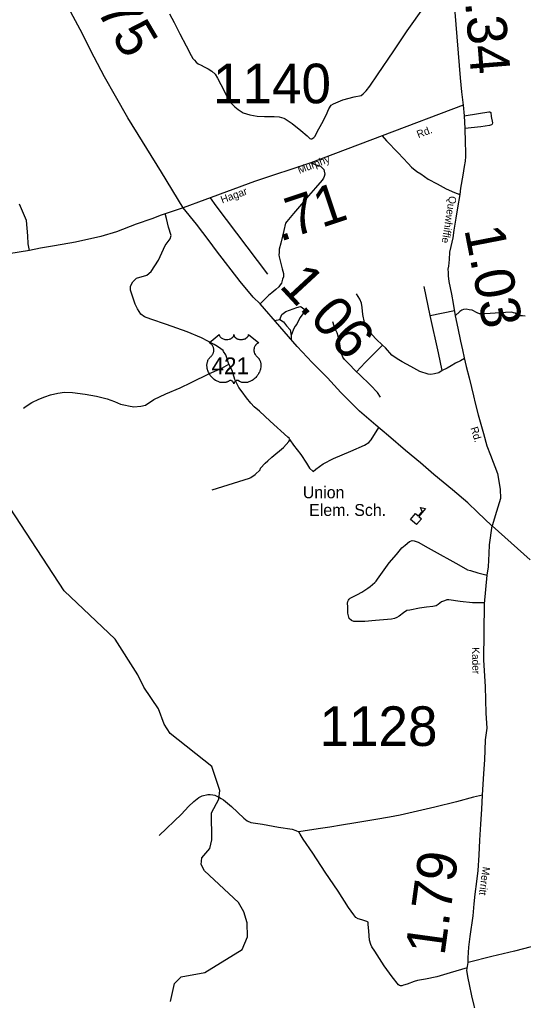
# Model space of a CAD drawing. Extents: x 2093524 to 2270757, y 289120 to 570408.
# Drawn here: x 2222126 to 2228477, y 386333 to 398711 of the extents above; entities that cross this region are included whole.
import ezdxf

# ---------------------------------------------------------------- set-up
doc = ezdxf.new("R2010")
doc.units = 0
for name, color, linetype in [('Exist Cultural Educational Facility Elementary CELL', 7, 'Continuous'), ('Exist Hydrographic Creek Single Shore', 7, 'Continuous'), ('Exist Road Non-System Type 51', 7, 'Continuous'), ('Exist Road Primary US Attributed', 7, 'Continuous'), ('Exist Road Primary US Mileage Hundredths English Label', 7, 'Continuous'), ('Exist Road Primary US Shield CELL', 7, 'Continuous'), ('Exist Road Primary US Shield Number Label', 7, 'Continuous'), ('Exist Road Secondary Mileage Hundredths English Label', 7, 'Continuous'), ('Exist Road Secondary Type 51 Attributed', 7, 'Continuous'), ('Exist Road Secondary Type 51 Label', 7, 'Continuous'), ('Exist Road Secondary Type 51 Number Label', 7, 'Continuous')]:
    doc.layers.add(name, color=color, linetype=linetype)

msp = doc.modelspace()

# ---------------------------------------------------------------- linework, layer by layer
at = {"layer": 'Exist Cultural Educational Facility Elementary CELL'}
msp.add_lwpolyline([(2227053, 392404), (2227117, 392478), (2227152, 392448), (2227201, 392505), (2227181, 392554), (2227243, 392540), (2227159, 392442), (2227194, 392412), (2227130, 392338)], close=True, dxfattribs=at)
at = {"layer": 'Exist Hydrographic Creek Single Shore'}
msp.add_lwpolyline([(2224029, 386321), (2224078, 386547), (2224161, 386630), (2224460, 386683), (2224933, 386976), (2224998, 387135), (2224997, 387312), (2224954, 387451), (2224887, 387567), (2224459, 387966), (2224417, 388049), (2224425, 388131), (2224524, 388250), (2224548, 388358), (2224546, 388699), (2224636, 388874), (2224652, 388982), (2224550, 389283), (2224023, 389703), (2223947, 389819), (2223879, 390011), (2223694, 390284), (2223618, 390442), (2223331, 390891), (2222686, 391501), (2221726, 392970)], dxfattribs=at)
at = {"layer": 'Exist Road Non-System Type 51'}
msp.add_line((2227302, 394975), (2227608, 395040), dxfattribs=at)
for points in [[(2224014, 398784), (2224074, 398675), (2224145, 398533), (2224226, 398380), (2224287, 398257), (2224309, 398219), (2224330, 398197), (2224352, 398173), (2224376, 398151), (2224414, 398134), (2224452, 398116), (2224502, 398088), (2224550, 398061), (2224592, 398021), (2224623, 397973), (2224665, 397893), (2224708, 397802), (2224745, 397724), (2224793, 397658), (2224839, 397609), (2224883, 397577), (2224908, 397559), (2224944, 397536), (2225030, 397508), (2225122, 397494), (2225212, 397487), (2225336, 397488), (2225397, 397483), (2225457, 397467), (2225474, 397459), (2225564, 397398), (2225673, 397311), (2225753, 397244), (2225784, 397212), (2225798, 397206), (2225810, 397208), (2225823, 397214), (2225837, 397224), (2225853, 397240), (2225879, 397295), (2225938, 397399), (2225989, 397505), (2226026, 397586), (2226056, 397630), (2226084, 397650), (2226144, 397674), (2226201, 397699), (2226343, 397738), (2226431, 397755), (2226457, 397773), (2226476, 397791), (2226497, 397811), (2226542, 397872), (2226639, 398013), (2226844, 398318), (2227014, 398569), (2227229, 398877)], [(2227730, 397498), (2227912, 397527), (2228042, 397548), (2228056, 397546), (2228066, 397538), (2228072, 397490), (2228087, 397407), (2228083, 397392), (2228077, 397382), (2228049, 397376), (2227940, 397357), (2227738, 397338)], [(2226695, 397245), (2226753, 397182), (2226900, 397029), (2227026, 396896), (2227068, 396850), (2227136, 396795), (2227185, 396764), (2227279, 396696), (2227392, 396639), (2227506, 396574), (2227608, 396531), (2227675, 396502)], [(2225798, 396904), (2225866, 396877), (2225918, 396861), (2225961, 396821), (2225965, 396800), (2225973, 396759), (2225965, 396729), (2225956, 396710), (2225940, 396683), (2225857, 396589), (2225770, 396488), (2225680, 396383), (2225581, 396263), (2225516, 396188), (2225494, 396164), (2225478, 396140), (2225459, 396050), (2225421, 395889), (2225399, 395813), (2225398, 395773), (2225396, 395743), (2225400, 395715), (2225421, 395634), (2225435, 395566), (2225452, 395508), (2225452, 395466), (2225442, 395434), (2225427, 395386), (2225411, 395362), (2225395, 395338), (2225355, 395303), (2225306, 395261), (2225266, 395231), (2225157, 395124)], [(2224529, 396461), (2224599, 396360), (2225251, 395497)], [(2222252, 395798), (2222233, 395882), (2222231, 395982), (2222214, 396176), (2222125, 396381)], [(2224763, 394363), (2224724, 394482), (2224697, 394522), (2224694, 394536), (2224661, 394554), (2224622, 394587), (2224578, 394609), (2224421, 394693), (2224240, 394772), (2223976, 394864), (2223779, 394930), (2223700, 394960), (2223653, 394993), (2223614, 395059), (2223584, 395121), (2223522, 395296), (2223522, 395345), (2223555, 395401), (2223601, 395447), (2223729, 395484), (2223785, 395530), (2223877, 395675), (2223963, 395859), (2224026, 395945), (2224035, 395985), (2224003, 396093), (2223976, 396202), (2223963, 396262)], [(2227735, 394432), (2227685, 394405), (2227623, 394373), (2227567, 394341), (2227516, 394311), (2227455, 394282), (2227412, 394255), (2227356, 394239), (2227310, 394234), (2227276, 394236), (2227171, 394268), (2227059, 394333), (2226949, 394392), (2226885, 394429), (2226821, 394477), (2226741, 394568), (2226701, 394603), (2226623, 394678), (2226569, 394734), (2226537, 394777), (2226505, 394831), (2226476, 394889), (2226454, 394991), (2226446, 395079), (2226436, 395133), (2226417, 395181), (2226374, 395248)], [(2227455, 394282), (2227409, 394507), (2227302, 394975), (2227225, 395342)], [(2225406, 394927), (2225432, 394989), (2225481, 395029), (2225530, 395042), (2225573, 395062), (2225623, 395078), (2225669, 395092), (2225688, 395078), (2225712, 395055), (2225712, 395019), (2225659, 394947), (2225623, 394868), (2225596, 394838), (2225573, 394792), (2225548, 394726)], [(2228499, 394969), (2228466, 394972), (2228431, 394974), (2228397, 394990), (2228372, 395004), (2228352, 395012), (2228334, 395017), (2228251, 395015), (2228057, 395001), (2227951, 394997), (2227923, 394998), (2227893, 395012), (2227830, 395042), (2227792, 395047), (2227758, 395057), (2227722, 395051), (2227702, 395042), (2227676, 395028), (2227619, 394972)], [(2225340, 394914), (2225406, 394927), (2225454, 394896), (2225492, 394846), (2225536, 394795), (2225548, 394726), (2225550, 394673)], [(2226674, 393947), (2226639, 394003), (2226551, 394097), (2226412, 394234), (2226374, 394266), (2226265, 394381), (2226222, 394421), (2226203, 394450), (2226176, 394520), (2226168, 394592), (2226158, 394643), (2226144, 394715), (2226131, 394756), (2226115, 394793), (2226091, 394841), (2226077, 394897)], [(2226701, 394603), (2226618, 394520), (2226481, 394384), (2226374, 394266)], [(2222173, 393808), (2222193, 393818), (2222234, 393851), (2222280, 393879), (2222370, 393919), (2222444, 393952), (2222517, 393977), (2222609, 393995), (2222693, 394007), (2222791, 394004), (2222951, 393983), (2223095, 393960), (2223231, 393923), (2223323, 393892), (2223398, 393858), (2223462, 393847), (2223500, 393835), (2223568, 393826), (2223654, 393834), (2223714, 393845), (2223820, 393915), (2223971, 393988), (2224150, 394065), (2224289, 394131), (2224518, 394246), (2224674, 394314), (2224763, 394363)], [(2224552, 392777), (2225023, 392922), (2225043, 392932), (2225097, 392970), (2225157, 393027), (2225163, 393052), (2225223, 393111), (2225255, 393144), (2225308, 393190), (2225453, 393311), (2225521, 393387), (2225533, 393406), (2225529, 393419), (2225523, 393429), (2225506, 393443), (2225285, 393643), (2225150, 393768), (2225085, 393824), (2225043, 393872), (2224988, 393937), (2224934, 394015), (2224892, 394067), (2224839, 394169), (2224806, 394281), (2224763, 394363)], [(2225533, 393406), (2225578, 393342), (2225670, 393223), (2225743, 393111), (2225782, 393052), (2225828, 393006), (2225861, 393039), (2225954, 393105), (2226085, 393171), (2226303, 393263), (2226474, 393342), (2226527, 393375), (2226559, 393408), (2226653, 393564)], [(2227978, 391351), (2227838, 391351), (2227682, 391368), (2227536, 391389), (2227514, 391388), (2227482, 391376), (2227446, 391362), (2227405, 391330), (2227377, 391313), (2227335, 391305), (2227257, 391296), (2227167, 391284), (2227046, 391257), (2227007, 391253), (2226966, 391224), (2226912, 391184), (2226882, 391165), (2226852, 391151), (2226814, 391145), (2226613, 391127), (2226479, 391116), (2226375, 391113), (2226341, 391113), (2226309, 391129), (2226283, 391152), (2226266, 391218), (2226263, 391298), (2226261, 391346), (2226263, 391366), (2226273, 391384), (2226283, 391395), (2226293, 391408), (2226384, 391457), (2226440, 391486), (2226517, 391536), (2226545, 391555), (2226605, 391607), (2226623, 391625), (2226638, 391649), (2226700, 391736), (2226787, 391854), (2226878, 391961), (2226947, 392045), (2226989, 392078), (2227040, 392124), (2227056, 392130), (2227074, 392136), (2227102, 392133), (2227152, 392115), (2227275, 392044), (2227430, 391961), (2227550, 391891), (2227665, 391828), (2227773, 391768), (2227809, 391757), (2227903, 391727), (2228019, 391699)], [(2223887, 388414), (2224165, 388684), (2224254, 388781), (2224324, 388845), (2224387, 388892), (2224429, 388914), (2224501, 388930), (2224529, 388932), (2224561, 388929), (2224587, 388921), (2224613, 388911), (2224647, 388893), (2224667, 388883), (2224696, 388866), (2224796, 388778), (2224953, 388631), (2224993, 388598), (2225041, 388576), (2225190, 388555), (2225391, 388520), (2225563, 388494), (2225609, 388478), (2225645, 388460)], [(2227964, 388923), (2227850, 388896), (2227633, 388840), (2227360, 388772), (2227088, 388710), (2226925, 388671), (2226789, 388646), (2226619, 388616), (2226367, 388574), (2226186, 388545), (2226036, 388518), (2225890, 388497), (2225645, 388460)], [(2231711, 388576), (2231540, 388457), (2231264, 388272), (2231065, 388141), (2230848, 387987), (2230636, 387843), (2230471, 387730), (2230292, 387631), (2230160, 387532), (2230065, 387479), (2230021, 387449), (2229923, 387410), (2229882, 387389), (2229740, 387342), (2229441, 387252), (2229068, 387149), (2228671, 387034), (2228366, 386953), (2228080, 386885), (2227780, 386811)], [(2227770, 386742), (2227553, 386681), (2227385, 386631), (2227243, 386600), (2227141, 386583), (2227101, 386571), (2227012, 386537), (2226968, 386524), (2226944, 386516), (2226930, 386518), (2226914, 386520), (2226902, 386530), (2226823, 386629), (2226724, 386768), (2226603, 386955), (2226566, 387009), (2226554, 387039), (2226537, 387092), (2226527, 387208), (2226520, 387296), (2226520, 387312), (2226520, 387320), (2226504, 387328), (2226442, 387351), (2226394, 387363), (2226367, 387379), (2226341, 387411), (2226274, 387504), (2226141, 387713), (2225979, 387953), (2225821, 388192), (2225703, 388367), (2225663, 388429), (2225645, 388460)]]:
    msp.add_lwpolyline(points, dxfattribs=at)
at = {"layer": 'Exist Road Primary US Attributed'}
for points in [[(2224190, 396337), (2223914, 396785), (2223489, 397471), (2223335, 397746), (2223197, 397987), (2223064, 398236), (2222890, 398585), (2222743, 398860), (2222364, 399660)], [(2228080, 392322), (2227901, 392495), (2227776, 392612), (2227585, 392778), (2227349, 392972), (2227182, 393117), (2226993, 393271), (2226778, 393460), (2226617, 393594), (2226413, 393771), (2226178, 394006), (2226006, 394189), (2225814, 394383), (2225627, 394586), (2225407, 394836), (2225157, 395124), (2225070, 395209), (2224908, 395406), (2224608, 395792), (2224515, 395921), (2224355, 396130), (2224190, 396337)], [(2228562, 391894), (2228082, 392324)]]:
    msp.add_lwpolyline(points, dxfattribs=at)
at = {"layer": 'Exist Road Primary US Shield CELL'}
msp.add_lwpolyline([(2224644, 394735), (2224644, 394729), (2224645, 394723), (2224646, 394720), (2224649, 394714), (2224654, 394706), (2224661, 394699), (2224669, 394693), (2224674, 394689), (2224682, 394685), (2224692, 394681), (2224704, 394677), (2224715, 394675), (2224727, 394674), (2224739, 394673), (2224753, 394674), (2224767, 394677), (2224774, 394679), (2224782, 394682), (2224789, 394684), (2224796, 394689), (2224802, 394693), (2224807, 394696), (2224814, 394703), (2224819, 394709), (2224822, 394713), (2224824, 394717), (2224826, 394725), (2224827, 394728), (2224828, 394735), (2224828, 394729), (2224829, 394725), (2224830, 394722), (2224831, 394718), (2224834, 394712), (2224837, 394708), (2224843, 394701), (2224846, 394698), (2224850, 394695), (2224858, 394689), (2224869, 394684), (2224874, 394682), (2224879, 394680), (2224885, 394678), (2224892, 394676), (2224899, 394675), (2224906, 394674), (2224913, 394674), (2224918, 394673), (2224925, 394674), (2224932, 394674), (2224938, 394675), (2224946, 394676), (2224951, 394677), (2224959, 394679), (2224966, 394682), (2224972, 394684), (2224980, 394689), (2224987, 394693), (2224991, 394696), (2224997, 394702), (2225002, 394708), (2225005, 394712), (2225008, 394717), (2225010, 394722), (2225011, 394727), (2225012, 394731), (2225012, 394735), (2225140, 394633), (2225137, 394632), (2225130, 394628), (2225125, 394625), (2225116, 394619), (2225112, 394615), (2225108, 394612), (2225105, 394608), (2225102, 394604), (2225098, 394599), (2225095, 394594), (2225091, 394588), (2225089, 394583), (2225085, 394573), (2225083, 394566), (2225082, 394561), (2225080, 394549), (2225080, 394544), (2225080, 394539), (2225080, 394533), (2225081, 394527), (2225082, 394522), (2225083, 394517), (2225084, 394511), (2225087, 394503), (2225089, 394496), (2225095, 394485), (2225103, 394474), (2225108, 394468), (2225114, 394462), (2225122, 394455), (2225126, 394452), (2225131, 394447), (2225139, 394437), (2225142, 394433), (2225145, 394428), (2225148, 394423), (2225151, 394417), (2225154, 394413), (2225158, 394402), (2225162, 394391), (2225163, 394385), (2225166, 394373), (2225167, 394366), (2225168, 394354), (2225168, 394339), (2225166, 394325), (2225164, 394309), (2225162, 394299), (2225158, 394287), (2225155, 394277), (2225149, 394263), (2225144, 394252), (2225137, 394239), (2225132, 394232), (2225127, 394224), (2225120, 394215), (2225112, 394205), (2225103, 394194), (2225095, 394187), (2225085, 394178), (2225079, 394173), (2225070, 394166), (2225059, 394158), (2225047, 394151), (2225037, 394146), (2225028, 394143), (2225017, 394138), (2224998, 394133), (2224991, 394132), (2224983, 394130), (2224975, 394130), (2224968, 394129), (2224958, 394129), (2224948, 394130), (2224938, 394131), (2224928, 394133), (2224918, 394136), (2224909, 394140), (2224899, 394145), (2224883, 394155), (2224879, 394157), (2224876, 394158), (2224870, 394158), (2224864, 394157), (2224858, 394155), (2224855, 394153), (2224850, 394150), (2224847, 394147), (2224842, 394142), (2224839, 394139), (2224837, 394136), (2224832, 394129), (2224831, 394126), (2224829, 394121), (2224828, 394115), (2224826, 394123), (2224823, 394128), (2224820, 394133), (2224818, 394137), (2224813, 394142), (2224809, 394146), (2224804, 394150), (2224799, 394153), (2224795, 394155), (2224791, 394157), (2224786, 394158), (2224783, 394158), (2224780, 394158), (2224775, 394157), (2224769, 394153), (2224764, 394149), (2224758, 394145), (2224751, 394142), (2224746, 394139), (2224739, 394137), (2224732, 394134), (2224724, 394132), (2224716, 394131), (2224709, 394130), (2224701, 394129), (2224694, 394129), (2224687, 394129), (2224680, 394129), (2224673, 394130), (2224663, 394131), (2224655, 394133), (2224646, 394135), (2224638, 394138), (2224628, 394142), (2224616, 394147), (2224608, 394151), (2224596, 394158), (2224580, 394169), (2224569, 394178), (2224561, 394186), (2224549, 394198), (2224541, 394206), (2224530, 394221), (2224523, 394231), (2224518, 394239), (2224511, 394251), (2224508, 394259), (2224503, 394271), (2224499, 394281), (2224496, 394291), (2224494, 394297), (2224492, 394308), (2224490, 394316), (2224489, 394327), (2224488, 394338), (2224488, 394349), (2224488, 394357), (2224489, 394367), (2224491, 394378), (2224493, 394387), (2224495, 394394), (2224497, 394402), (2224501, 394411), (2224505, 394419), (2224509, 394426), (2224514, 394434), (2224519, 394440), (2224526, 394448), (2224533, 394454), (2224539, 394459), (2224546, 394467), (2224550, 394471), (2224555, 394477), (2224559, 394483), (2224562, 394488), (2224566, 394495), (2224568, 394501), (2224571, 394510), (2224572, 394516), (2224574, 394524), (2224575, 394531), (2224575, 394540), (2224575, 394548), (2224574, 394557), (2224572, 394565), (2224570, 394573), (2224567, 394581), (2224564, 394587), (2224559, 394596), (2224554, 394604), (2224548, 394610), (2224543, 394616), (2224537, 394620), (2224532, 394624), (2224525, 394628), (2224519, 394631), (2224515, 394632)], close=True, dxfattribs=at)
at = {"layer": 'Exist Road Secondary Type 51 Attributed'}
for points in [[(2227491, 399421), (2227507, 399379), (2227549, 399292), (2227583, 399126), (2227614, 398803), (2227681, 397977), (2227698, 397801), (2227719, 397631)], [(2227719, 397631), (2226695, 397245), (2225798, 396904), (2225089, 396667), (2224460, 396436), (2224190, 396337)], [(2227719, 397631), (2227730, 397498), (2227738, 397338), (2227745, 397166), (2227748, 397038), (2227747, 396982), (2227743, 396924), (2227730, 396856), (2227713, 396746), (2227684, 396583), (2227675, 396502), (2227648, 396337), (2227627, 396207), (2227602, 396055), (2227587, 395957), (2227562, 395847), (2227548, 395777), (2227541, 395683), (2227532, 395601), (2227526, 395561), (2227528, 395521), (2227529, 395479), (2227539, 395407), (2227571, 395245), (2227594, 395128), (2227619, 394972), (2227652, 394816), (2227686, 394652), (2227710, 394543), (2227733, 394441), (2227758, 394333), (2227793, 394189), (2227822, 394068), (2227849, 393962), (2227870, 393870), (2227907, 393721), (2227942, 393605), (2227975, 393489), (2228018, 393332), (2228065, 393215), (2228152, 392984), (2228185, 392785), (2228188, 392667), (2228137, 392501), (2228082, 392324)], [(2224190, 396337), (2223910, 396242), (2223792, 396196), (2223597, 396130), (2223347, 396031), (2223149, 395972), (2222830, 395904), (2222564, 395856), (2222391, 395825), (2222252, 395798), (2221991, 395754)], [(2227892, 386129), (2227826, 386390), (2227798, 386535), (2227780, 386614), (2227766, 386712), (2227780, 386810), (2227780, 386870), (2227789, 387006), (2227808, 387141), (2227845, 387402), (2227859, 387551), (2227870, 387675), (2227889, 387835), (2227906, 387973), (2227918, 388167), (2227929, 388355), (2227941, 388559), (2227955, 388745), (2227964, 388923), (2227978, 389195), (2227990, 389369), (2227997, 389493), (2227998, 389621), (2228020, 389769), (2228010, 389960), (2228000, 390293), (2227981, 390625), (2227987, 391339), (2228019, 391699), (2228037, 391805), (2228047, 391974), (2228049, 392082), (2228082, 392324)]]:
    msp.add_lwpolyline(points, dxfattribs=at)

# ---------------------------------------------------------------- texts
at = {"layer": 'Exist Cultural Educational Facility Elementary CELL'}
for s, p in [('Union', (2225697, 392670)), ('Elem. Sch.', (2225777, 392447))]:
    msp.add_text(s, height=150, dxfattribs=at).set_placement(p)
at = {"layer": 'Exist Road Primary US Mileage Hundredths English Label'}
for s, rotation, p in [('1.75', 300.5805, (2222804, 399312)), ('1.06', 312.8023, (2225388, 395343))]:
    msp.add_text(s, height=500, rotation=rotation, dxfattribs=at).set_placement(p)
at = {"layer": 'Exist Road Primary US Shield Number Label'}
msp.add_text('421', height=212.5, dxfattribs=at).set_placement((2224545, 394235))
at = {"layer": 'Exist Road Secondary Mileage Hundredths English Label'}
for s, rotation, p in [('.34', 274.5755, (2227743, 398934)), ('.71', 18.4978, (2225406, 395905)), ('1.03', 281.0332, (2227731, 396065)), ('1.79', 82.1521, (2227482, 386889))]:
    msp.add_text(s, height=500, rotation=rotation, dxfattribs=at).set_placement(p)
at = {"layer": 'Exist Road Secondary Type 51 Label'}
for s, rotation, p in [('Rd.', 20.6463, (2227154, 397214)), ('Murphy', 20.8402, (2225653, 396764)), ('Hagar', 20.3407, (2224681, 396389)), ('Quewhiffle', 260.8105, (2227542, 396490)), ('Rd.', 286.9037, (2227810, 393557)), ('Kader', 271.4194, (2227828, 390788)), ('Merritt', 262.032, (2227966, 388024))]:
    msp.add_text(s, height=95, rotation=rotation, dxfattribs=at).set_placement(p)
at = {"layer": 'Exist Road Secondary Type 51 Number Label'}
for s, p in [('1140', (2224564, 397655)), ('1128', (2225907, 389544))]:
    msp.add_text(s, height=500, dxfattribs=at).set_placement(p)

doc.saveas('drawing.dxf')
